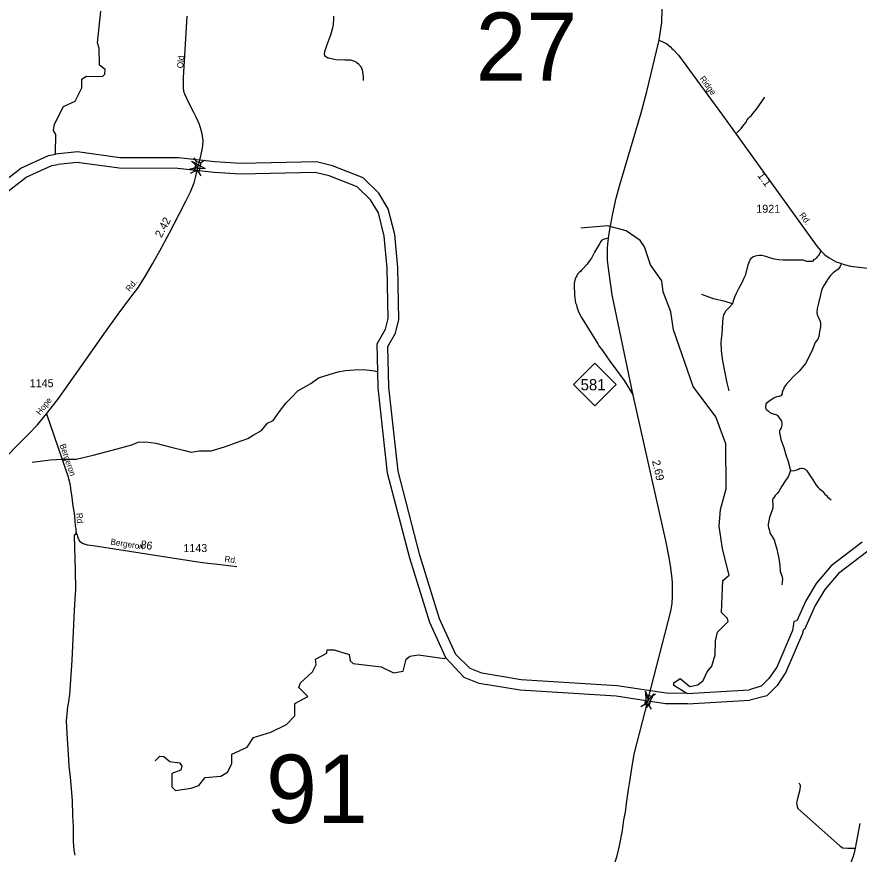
# Model space of a CAD drawing. Extents: x 2220236 to 2384410, y 720751 to 894131.
# Drawn here: x 2259878 to 2273033, y 774813 to 787885 of the extents above; entities that cross this region are included whole.
import ezdxf

# ---------------------------------------------------------------- set-up
doc = ezdxf.new("R2010")
doc.units = 0
doc.layers.add('Default', color=7, linetype='Continuous')

msp = doc.modelspace()

# ---------------------------------------------------------------- linework, layer by layer
at = {"layer": 'Default'}
for p, q in [((2262685, 785625), (2262648, 785684)), ((2262752, 785610), (2262811, 785646)), ((2262591, 785442), (2262650, 785478)), ((2262754, 785403), (2262718, 785462)), ((2269724, 777298), (2269690, 777357)), ((2270348, 777322), (2271316, 777380)), ((2269791, 777280), (2269851, 777314)), ((2270352, 777158), (2271326, 777216)), ((2269625, 777117), (2269685, 777152)), ((2269788, 777074), (2269753, 777133))]:
    msp.add_line(p, q, dxfattribs=at)
for points in [[(2269908, 787520), (2269949, 787798), (2269958, 788010), (2269958, 788080), (2269947, 788241), (2269923, 788462), (2269771, 789517), (2269682, 790140), (2269628, 790383), (2269555, 790621), (2269457, 790895), (2269360, 791146), (2269336, 791211), (2269276, 791377), (2269100, 791850), (2269044, 791965), (2268987, 792072)], [(2260484, 785740), (2260480, 785758), (2260485, 786049), (2260452, 786109), (2260467, 786207), (2260606, 786483), (2260789, 786568), (2260895, 786779), (2260894, 786910), (2260960, 786961), (2261218, 786956), (2261251, 786991), (2261259, 787063), (2261167, 787131), (2261164, 787397), (2261138, 787479), (2261192, 787973)], [(2262695, 785485), (2262750, 785708), (2262784, 785864), (2262788, 785953), (2262774, 786059), (2262758, 786117), (2262728, 786202), (2262686, 786309), (2262644, 786391), (2262569, 786534), (2262504, 786680), (2262488, 786722), (2262478, 786788), (2262479, 786933), (2262540, 787893)], [(2265294, 786890), (2265293, 786948), (2265289, 786994), (2265276, 787050), (2265254, 787103), (2265219, 787143), (2265189, 787167), (2265179, 787177), (2265159, 787188), (2265127, 787200), (2265095, 787208), (2265055, 787211), (2265001, 787209), (2264867, 787216), (2264835, 787219), (2264749, 787238), (2264735, 787242), (2264714, 787256), (2264700, 787268), (2264688, 787280), (2264682, 787302), (2264686, 787346), (2264691, 787362), (2264705, 787390), (2264721, 787436), (2264783, 787603), (2264812, 787711), (2264824, 787767), (2264831, 787853), (2264828, 787897)], [(2269733, 777203), (2269745, 777252), (2270094, 778604), (2270111, 778724), (2270117, 778835), (2270120, 778942), (2270120, 779061), (2270108, 779160), (2270088, 779317), (2270059, 779471), (2270018, 779683), (2269504, 781979), (2269177, 783546), (2269128, 783885), (2269104, 784079), (2269100, 784283), (2269117, 784429), (2269121, 784469), (2269153, 784649), (2269185, 784813), (2269239, 785056), (2269295, 785262), (2269631, 786387), (2269717, 786717), (2269779, 786978), (2269866, 787350), (2269908, 787520)], [(2269908, 787520), (2269978, 787491), (2270028, 787463), (2270058, 787438), (2270092, 787409), (2270108, 787390), (2270130, 787374), (2270214, 787286), (2270899, 786348), (2272213, 784526), (2272321, 784376), (2272374, 784306), (2272435, 784234), (2272446, 784223), (2272497, 784171), (2272567, 784124), (2272674, 784059), (2272743, 784037), (2272800, 784017), (2272899, 783995), (2273939, 783871)], [(2271115, 786067), (2271155, 786105), (2271188, 786143), (2271215, 786178), (2271235, 786202), (2271249, 786216), (2271262, 786234), (2271265, 786239), (2271271, 786246), (2271275, 786258), (2271284, 786278), (2271303, 786303), (2271325, 786324), (2271349, 786346), (2271371, 786374), (2271428, 786445), (2271511, 786562), (2271559, 786631)], [(2262972, 785621), (2262401, 785682), (2261487, 785684), (2260823, 785777), (2260484, 785740)], [(2259158, 784378), (2259256, 784544), (2259294, 784750), (2259467, 785110), (2259578, 785244), (2259940, 785524), (2260374, 785720), (2260484, 785740)], [(2259294, 784288), (2259412, 784486), (2259451, 784698), (2259606, 785021), (2259693, 785125), (2260025, 785382), (2260422, 785562), (2260519, 785578)], [(2262958, 785457), (2262392, 785518), (2261475, 785520), (2260821, 785612), (2260519, 785578)], [(2266734, 777930), (2266480, 778488), (2266174, 779478), (2265831, 780793), (2265686, 782105), (2265671, 782739), (2265789, 782946), (2265842, 783160), (2265826, 783971), (2265779, 784489), (2265679, 784890), (2265531, 785132), (2265285, 785372), (2264806, 785560), (2264556, 785622), (2263375, 785593), (2262969, 785621)], [(2260341, 781686), (2260361, 781714), (2260526, 781929), (2260894, 782442), (2261237, 782929), (2261461, 783242), (2261660, 783506), (2261765, 783648), (2261883, 783832), (2261999, 784031), (2262109, 784232), (2262263, 784514), (2262411, 784806), (2262518, 785007), (2262589, 785152), (2262645, 785294), (2262679, 785417), (2262695, 785485)], [(2265516, 782341), (2265506, 782780), (2265635, 783007), (2265678, 783178), (2265662, 783962), (2265617, 784462), (2265526, 784826), (2265402, 785029), (2265194, 785232), (2264756, 785404), (2264538, 785457), (2263371, 785429), (2262958, 785457)], [(2270344, 777323), (2270137, 777444), (2270137, 777487), (2270236, 777553), (2270387, 777429), (2270512, 777456), (2270595, 777523), (2270660, 777660), (2270734, 777750), (2270782, 777926), (2270789, 778142), (2270821, 778276), (2270986, 778443), (2270977, 778493), (2270884, 778583), (2270905, 779085), (2271004, 779168), (2270900, 779577), (2270847, 779935), (2270869, 780191), (2270958, 780517), (2270951, 781219), (2270797, 781642), (2270443, 782112), (2270135, 783000), (2270091, 783277), (2269971, 783591), (2269953, 783765), (2269776, 784015), (2269681, 784295), (2269614, 784395), (2269396, 784544), (2269103, 784622), (2268687, 784585)], [(2269117, 784429), (2269071, 784417), (2269056, 784412), (2269039, 784407), (2269029, 784404), (2269019, 784400), (2269011, 784394), (2268999, 784380), (2268976, 784340), (2268902, 784210), (2268851, 784119), (2268824, 784077), (2268803, 784049), (2268784, 784022), (2268771, 784006), (2268728, 783963), (2268696, 783929), (2268682, 783911), (2268660, 783895), (2268636, 783869), (2268623, 783841), (2268611, 783824), (2268601, 783806), (2268587, 783752), (2268584, 783718), (2268583, 783644), (2268587, 783598), (2268588, 783532), (2268605, 783422), (2268619, 783387), (2268623, 783357), (2268640, 783309), (2268648, 783277), (2268699, 783192), (2268952, 782782), (2268967, 782750), (2269027, 782675), (2269139, 782507), (2269362, 782209), (2269504, 781979)], [(2272430, 784240), (2272423, 784209), (2272408, 784177), (2272393, 784154), (2272379, 784136), (2272362, 784119), (2272344, 784104), (2272327, 784095), (2272303, 784063), (2272267, 784063), (2272213, 784063), (2272163, 784086), (2272091, 784088), (2271910, 784088), (2271846, 784088), (2271778, 784092), (2271713, 784102), (2271654, 784117), (2271578, 784143), (2271532, 784156), (2271506, 784160), (2271469, 784160), (2271437, 784156), (2271410, 784148), (2271384, 784137), (2271358, 784123), (2271340, 784111), (2271330, 784099), (2271319, 784074), (2271296, 784007), (2271251, 783849), (2271238, 783814), (2271201, 783733), (2271151, 783637), (2271114, 783566), (2271086, 783510), (2271066, 783451), (2271056, 783406)], [(2272751, 784035), (2272747, 784013), (2272733, 783976), (2272700, 783943), (2272668, 783921), (2272628, 783889), (2272588, 783849), (2272550, 783800), (2272528, 783764), (2272492, 783708), (2272465, 783666), (2272445, 783614), (2272429, 783547), (2272400, 783413), (2272378, 783332), (2272371, 783270), (2272371, 783261), (2272389, 783209), (2272394, 783200), (2272398, 783191), (2272418, 783145), (2272427, 783111), (2272429, 783044), (2272416, 782975), (2272403, 782892), (2272387, 782854), (2272347, 782800), (2272302, 782693), (2272239, 782552), (2272195, 782471), (2272150, 782418), (2272094, 782355), (2272009, 782272), (2271942, 782199), (2271893, 782147), (2271862, 782102), (2271850, 782067), (2271833, 782029), (2271828, 782000), (2271808, 781970), (2271777, 781957), (2271741, 781955), (2271699, 781930), (2271627, 781883), (2271596, 781861), (2271578, 781841), (2271573, 781821), (2271569, 781805), (2271569, 781783), (2271573, 781765), (2271591, 781747), (2271611, 781733), (2271640, 781709), (2271676, 781691), (2271707, 781680), (2271730, 781675), (2271752, 781664), (2271775, 781639), (2271799, 781606), (2271819, 781575), (2271826, 781541), (2271826, 781512), (2271813, 781470), (2271797, 781445), (2271790, 781420), (2271790, 781393), (2271799, 781342), (2271810, 781284), (2271857, 781159), (2271888, 781045), (2271922, 780942), (2271960, 780800)], [(2271056, 783406), (2270941, 783439), (2270757, 783485), (2270577, 783550)], [(2271056, 783406), (2271003, 783346), (2270953, 783297), (2270929, 783261), (2270913, 783231), (2270906, 783190), (2270892, 783037), (2270886, 782930), (2270878, 782860), (2270872, 782795), (2270880, 782676), (2270894, 782545), (2270927, 782377), (2270967, 782173), (2270995, 782048)], [(2260116, 780933), (2260404, 780967), (2260593, 780978), (2260804, 780980), (2261068, 781044), (2261443, 781141), (2261674, 781205), (2261772, 781247), (2261894, 781248), (2262051, 781228), (2262287, 781167), (2262500, 781117), (2262602, 781086), (2262723, 781108), (2262912, 781109), (2263121, 781173), (2263307, 781237), (2263483, 781301), (2263570, 781353), (2263700, 781427), (2263795, 781543), (2263882, 781585), (2263946, 781669), (2263998, 781742), (2264082, 781857), (2264168, 781941), (2264264, 782046), (2264470, 782162), (2264589, 782247), (2264754, 782300), (2264897, 782343), (2265007, 782364), (2265151, 782376), (2265296, 782377), (2265463, 782357), (2265516, 782341)], [(2266579, 777876), (2266327, 778430), (2266016, 779433), (2265669, 780763), (2265522, 782094), (2265516, 782341)], [(2259721, 781026), (2259886, 781200), (2260062, 781369), (2260199, 781516), (2260341, 781686)], [(2260341, 781686), (2260645, 780807), (2260672, 780717), (2260709, 780576), (2260714, 780518), (2260724, 780446), (2260733, 780420), (2260754, 780246), (2260773, 780138), (2260782, 780023), (2260791, 779937), (2260799, 779895), (2260800, 779863), (2260806, 779827), (2260818, 779793), (2260827, 779774), (2260835, 779744), (2260857, 779700), (2260916, 779663), (2260978, 779641), (2261070, 779630), (2262706, 779379), (2262861, 779357), (2262972, 779346), (2263311, 779302)], [(2271960, 780800), (2271944, 780755), (2271922, 780706), (2271884, 780645), (2271826, 780556), (2271786, 780487), (2271752, 780442), (2271721, 780411), (2271703, 780388), (2271687, 780361), (2271678, 780332), (2271681, 780314), (2271683, 780288), (2271687, 780263), (2271687, 780236), (2271678, 780200), (2271661, 780142), (2271631, 780071), (2271620, 780017), (2271611, 779966), (2271614, 779932), (2271616, 779912), (2271631, 779867), (2271640, 779825), (2271652, 779805), (2271703, 779718), (2271721, 779663), (2271748, 779573), (2271779, 779428), (2271795, 779320), (2271797, 779226), (2271826, 779157), (2271837, 779108), (2271833, 779059), (2271824, 779016)], [(2271960, 780800), (2272002, 780795), (2272043, 780806), (2272074, 780820), (2272103, 780831), (2272130, 780838), (2272148, 780840), (2272168, 780836), (2272192, 780822), (2272217, 780797), (2272259, 780735), (2272309, 780659), (2272362, 780572), (2272394, 780536), (2272416, 780516), (2272452, 780489), (2272465, 780473), (2272481, 780453), (2272499, 780431), (2272521, 780413), (2272537, 780393), (2272568, 780364), (2272595, 780346)], [(2260806, 779827), (2260788, 779803), (2260780, 779799), (2260771, 779781), (2260788, 779241), (2260792, 778951), (2260782, 778795), (2260775, 778615), (2260735, 777841), (2260698, 777299), (2260694, 777277), (2260691, 777227), (2260685, 777189), (2260669, 777114), (2260659, 777000), (2260655, 776949), (2260650, 776893), (2260660, 776695), (2260682, 776292), (2260692, 776188), (2260712, 776017), (2260742, 775651), (2260749, 775410), (2260759, 775242), (2260759, 775010), (2260769, 774876), (2260786, 774796)], [(2273081, 779683), (2272595, 779312), (2272363, 779039), (2272201, 778770), (2272060, 778456), (2272013, 778443), (2271991, 778303), (2271745, 777734), (2271622, 777553), (2271503, 777433), (2271316, 777380)], [(2273167, 779543), (2272709, 779192), (2272497, 778943), (2272347, 778693), (2272178, 778318), (2272158, 778313), (2272149, 778257), (2271889, 777655), (2271750, 777448), (2271589, 777286), (2271326, 777216)], [(2262036, 776269), (2262110, 776343), (2262176, 776335), (2262269, 776261), (2262419, 776239), (2262453, 776189), (2262437, 776123), (2262296, 776071), (2262298, 775864), (2262356, 775804), (2262598, 775841), (2262722, 775885), (2262821, 776011), (2263062, 776029), (2263170, 776095), (2263235, 776222), (2263234, 776373), (2263475, 776482), (2263573, 776635), (2263847, 776718), (2264087, 776837), (2264220, 776972), (2264218, 777163), (2264425, 777273), (2264282, 777414), (2264306, 777489), (2264496, 777659), (2264553, 777776), (2264544, 777858), (2264718, 777953), (2264726, 778002), (2264834, 778003), (2265068, 777929), (2265086, 777830), (2265128, 777790), (2265570, 777735), (2265762, 777646), (2265912, 777672), (2265960, 777855), (2266018, 777906), (2266151, 777923), (2266552, 777869), (2266579, 777876)], [(2270352, 777158), (2270007, 777161), (2269238, 777279), (2267737, 777372), (2267099, 777479), (2266866, 777568), (2266579, 777876)], [(2270348, 777322), (2270021, 777325), (2269256, 777442), (2267756, 777535), (2267142, 777638), (2266958, 777709), (2266734, 777930)], [(2268638, 773795), (2268724, 773892), (2268853, 774031), (2268921, 774120), (2268994, 774232), (2269085, 774395), (2269151, 774527), (2269224, 774695), (2269255, 774784), (2269292, 774944), (2269339, 775182), (2269359, 775350), (2269382, 775467), (2269397, 775606), (2269429, 775824), (2269452, 775946), (2269478, 776117), (2269519, 776376), (2269733, 777203)], [(2272093, 775923), (2272109, 775904), (2272112, 775877), (2272105, 775818), (2272088, 775741), (2272074, 775700), (2272060, 775637), (2272056, 775613), (2272063, 775557), (2272077, 775527), (2272685, 774984), (2272734, 774936), (2272776, 774912), (2272853, 774905), (2272972, 774905)], [(2273043, 775290), (2272972, 774905), (2272949, 774814), (2272902, 774677), (2272838, 774462), (2272791, 774327), (2272755, 774263), (2272705, 774192), (2272628, 774122), (2272532, 774065), (2272430, 774024), (2272339, 773967), (2272277, 773917), (2272197, 773813), (2272137, 773686), (2272114, 773572), (2272113, 773420), (2272101, 772529), (2272099, 772129), (2272110, 771824), (2272118, 771530), (2272121, 771162)]]:
    msp.add_lwpolyline(points, dxfattribs=at)
for points in [[(2262606, 785632), (2262821, 785517), (2262577, 785509), (2262702, 785545)], [(2262650, 785478), (2262684, 785626), (2262753, 785609), (2262718, 785462)], [(2268573, 782144), (2268906, 782477), (2269239, 782144), (2268906, 781811)], [(2269826, 777313), (2269710, 777098), (2269703, 777342), (2269738, 777217)], [(2269685, 777152), (2269724, 777298), (2269792, 777279), (2269753, 777133)]]:
    msp.add_lwpolyline(points, close=True, dxfattribs=at)

# ---------------------------------------------------------------- texts
for s, height, p in [('27', 1066.3, (2267043, 786886)), ('1921', 125, (2271427, 784826)), ('1145', 125, (2260080, 782103)), ('581', 175, (2268682, 782054)), ('1143', 125, (2262479, 779529)), ('91', 1066.3, (2263771, 775299))]:
    msp.add_text(s, height=height, dxfattribs=at).set_placement(p)
for s, height, rotation, p in [('Old', 95, 85.6555, (2262474, 787079)), ('Ridge', 95, 306.096, (2270536, 786919)), ('1.1', 125, 306.1818, (2271437, 785408)), ('Rd.', 95, 306.1818, (2272093, 784789)), ('2.42', 125, 61.5836, (2262135, 784427)), ('Rd.', 95, 51.8454, (2261643, 783586)), ('Hope', 95, 50.6263, (2260239, 781659)), ('Bergeron', 95, 289.0914, (2260544, 781200)), ('2.69', 125, 282.6131, (2269798, 780951)), ('Rd.', 95, 274.5422, (2260806, 780136)), ('Bergeron', 95, 351.0185, (2261336, 779648)), ('.86', 125, 351.0185, (2261756, 779598)), ('Rd.', 95, 352.6685, (2263117, 779378))]:
    msp.add_text(s, height=height, rotation=rotation, dxfattribs=at).set_placement(p)

doc.saveas('drawing.dxf')
